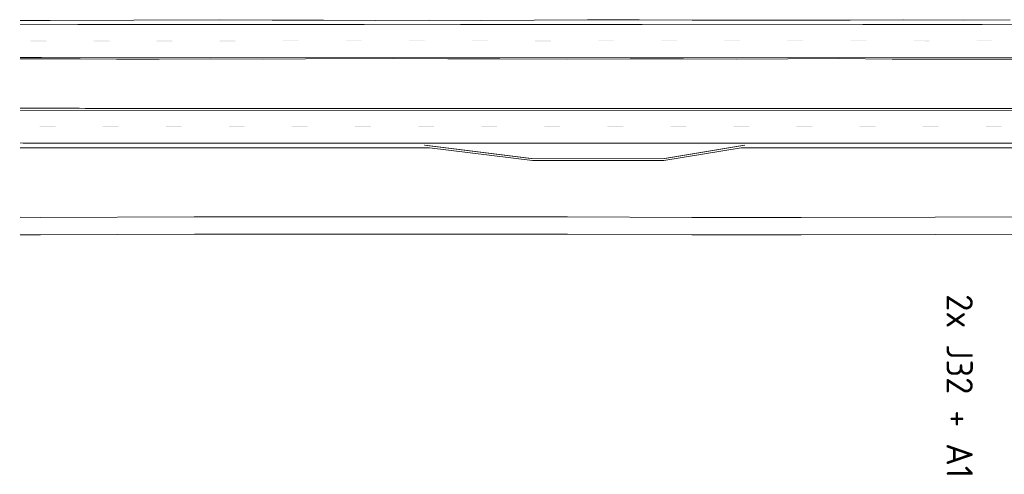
# Model space of a CAD drawing. Header units: metres. Extents: x -699 to 2316, y -1199 to 781.
# Tile 572 of 593: x 763 to 951, y 215 to 301. Entities that reach past the tile are written whole.
import ezdxf
from ezdxf.enums import TextEntityAlignment as Align

# ---------------------------------------------------------------- set-up
doc = ezdxf.new("R2010")
doc.units = ezdxf.units.M
for name, color, linetype, lineweight in [('B-WA-VH-VERHARDING-G', 252, 'Continuous', 18), ('B-WA-VW-MARKERING-G', 7, 'Continuous', 18), ('X-XX-AL-T25', 7, 'Continuous', 25)]:
    doc.layers.add(name, color=color, linetype=linetype, lineweight=lineweight)
doc.styles.add('NLCS-ISO', font='NLCS-ISO.ttf')

msp = doc.modelspace()

# ---------------------------------------------------------------- linework, layer by layer
at = {"layer": 'B-WA-VH-VERHARDING-G', "flags": 128}
for points in [[(1117.2526, 284.3347), (787.0469, 284.3347, -0.00003712), (778.1378, 284.3354, -0.00016706), (769.2306, 284.34, -0.00017818), (763.5312, 284.3469, -0.00017818)], [(1123.3132, 276.8347), (900.693, 276.8347), (885.993, 274.3847), (860.993, 274.3847), (841.393, 276.8347), (787.0469, 276.8347, -0.00003712), (778.1366, 276.8354, -0.00016706), (769.2241, 276.84, -0.00017782), (763.5312, 276.8469, -0.00017782)]]:
    msp.add_lwpolyline(points, format="xyb", dxfattribs=at)
at = {"layer": 'B-WA-VH-VERHARDING-G'}
for points in [[(951.8643, 301.1442, -2.117), (943.0787, 301.1304, -2.123), (931.5092, 301.1779, -2.121), (921.4567, 301.105, -2.124), (911.4036, 301.0936, -2.112), (901.4127, 301.0836, -2.101), (891.3892, 301.1032, -2.096), (881.3347, 301.154, -2.065), (871.4668, 301.1468, -2.081), (861.3217, 301.1029, -2.081), (851.3619, 301.0632, -2.109), (841.3391, 301.0836, -2.11), (831.2238, 301.0708, -2.094), (821.2626, 301.0918, -2.097), (811.4872, 301.1178, -2.141), (801.4009, 301.199, -2.13), (785.1947, 301.0786, -2.13), (769.2642, 301.0584, -2.141), (763.5312, 301.048, -2.141)], [(959.6418, 293.7114, -2.115), (949.5886, 293.7, -2.077), (939.5355, 293.6886, -2.115), (929.4505, 293.7076, -2.095), (919.2405, 293.7853, -2.071), (909.6221, 293.7222, -2.094), (899.8164, 293.7164, -2.102), (889.7611, 293.7664, -2.094), (879.6161, 293.7225, -2.103), (867.5524, 293.6959, -2.107), (854.806, 293.7784, -2.125), (844.9387, 293.7719, -2.11), (834.6063, 293.7853, -2.121), (817.8099, 293.7448, -2.095), (809.6753, 293.7146, -2.063), (799.7756, 293.7378, -2.123), (790.0017, 293.7016, -2.149), (781.8968, 293.7039, -2.133), (774.9358, 293.7626, -2.111), (763.5312, 293.7374, -2.1178)], [(763.5312, 263.6013, -2.9947), (767.4004, 263.5836, -2.985), (796.6799, 263.6814, -3.009), (816.6609, 263.6745, -2.995), (845.6593, 263.6952, -3.016), (867.6559, 263.6986, -3.011), (891.3523, 263.5992, -2.992), (912.1471, 263.5754, -3.019), (937.6076, 263.6573, -3.011), (957.4818, 263.6834, -3.009)], [(763.5312, 260.301, -3.0443), (767.3974, 260.2834, -3.038), (796.6839, 260.3813, -3.027), (816.6608, 260.3743, -2.999), (845.6605, 260.395, -3.045), (867.6486, 260.3983, -3.044), (891.3429, 260.2994, -3.006), (912.1498, 260.2752, -3.016), (937.6145, 260.3572, -3.024), (957.4845, 260.3832, -3.013)]]:
    msp.add_polyline3d(points, dxfattribs=at)
at = {"layer": 'B-WA-VW-MARKERING-G', "color": 252, "const_width": 0.15, "flags": 128}
for points in [[(763.5312, 300.2643), (765.9922, 300.2676), (790.9937, 300.2834), (815.9942, 300.2919), (840.9955, 300.3), (865.995, 300.2846), (890.9942, 300.3027), (915.9962, 300.3014), (940.9931, 300.2846), (965.9949, 300.3358), (990.9969, 300.2881), (1015.9936, 300.305), (1040.9969, 300.314), (1065.9928, 300.2732), (1090.9905, 300.3546), (1116.6522, 300.3538)], [(763.5312, 294.0138), (765.9985, 294.0172), (790.9968, 294.033), (815.9962, 294.0415), (840.9946, 294.0496), (865.9953, 294.0341), (890.9963, 294.0523), (915.9939, 294.0509), (940.9974, 294.0341), (965.9954, 294.0853), (990.993, 294.0376), (1015.9969, 294.0546), (1040.993, 294.0635), (1065.9979, 294.0227), (1091.0006, 294.1042), (1115.9964, 294.1037)], [(840.4163, 277.3347), (861.0163, 274.7597), (885.9619, 274.7597), (901.4119, 277.3347)]]:
    msp.add_lwpolyline(points, dxfattribs=at)
for points in [[(763.5312, 283.9719, 0.00017816), (769.2302, 283.965, 0.00016706), (778.1378, 283.9604, 0.00003712), (787.0469, 283.9597), (1117.268, 283.9597)], [(763.5312, 277.7219, 0.00017786), (769.2249, 277.715, 0.00016706), (778.1367, 277.7104, 0.00003712), (787.0469, 277.7097), (1117.268, 277.7097)]]:
    msp.add_lwpolyline(points, format="xyb", dxfattribs=at)
at = {"layer": 'B-WA-VW-MARKERING-G', "color": 252}
for points in [[(768.5117, 297.0949), (768.5116, 297.1949), (765.5117, 297.0926), (765.5116, 297.1926)], [(780.5117, 297.1025), (780.5116, 297.2025), (777.5117, 297.1006), (777.5116, 297.2006)], [(792.5117, 297.1096), (792.5116, 297.2096), (789.5117, 297.1082), (789.5116, 297.2082)], [(804.5117, 297.1137), (804.5116, 297.2137), (801.5117, 297.1127), (801.5116, 297.2127)], [(816.5117, 297.1178), (816.5116, 297.2178), (813.5117, 297.1167), (813.5116, 297.2167)], [(828.5117, 297.1216), (828.5116, 297.2216), (825.5117, 297.1207), (825.5116, 297.2207)], [(840.5117, 297.1255), (840.5116, 297.2255), (837.5117, 297.1246), (837.5116, 297.2246)], [(852.5116, 297.1186), (852.5117, 297.2186), (849.5116, 297.1204), (849.5117, 297.2204)], [(864.5116, 297.1111), (864.5117, 297.2111), (861.5116, 297.113), (861.5117, 297.213)], [(876.5117, 297.1179), (876.5116, 297.2179), (873.5117, 297.1157), (873.5116, 297.2157)], [(888.5117, 297.1266), (888.5116, 297.2266), (885.5117, 297.1244), (885.5116, 297.2244)], [(900.5116, 297.1279), (900.5116, 297.2279), (897.5116, 297.128), (897.5116, 297.228)], [(912.5116, 297.1272), (912.5116, 297.2272), (909.5116, 297.1274), (909.5116, 297.2274)], [(924.5116, 297.1213), (924.5117, 297.2213), (921.5116, 297.1233), (921.5117, 297.2233)], [(936.5116, 297.1133), (936.5117, 297.2133), (933.5116, 297.1153), (933.5117, 297.2153)], [(948.5117, 297.1256), (948.5115, 297.2256), (945.5117, 297.1195), (945.5115, 297.2195)], [(770.2699, 280.7891), (770.27, 280.8891), (767.2699, 280.7919), (767.27, 280.8919)], [(782.27, 280.7849), (782.27, 280.8849), (779.27, 280.7852), (779.27, 280.8852)], [(794.27, 280.7847), (794.27, 280.8847), (791.27, 280.7847), (791.27, 280.8847)], [(806.27, 280.7847), (806.27, 280.8847), (803.27, 280.7847), (803.27, 280.8847)], [(818.27, 280.7847), (818.27, 280.8847), (815.27, 280.7847), (815.27, 280.8847)], [(830.27, 280.7847), (830.27, 280.8847), (827.27, 280.7847), (827.27, 280.8847)], [(842.27, 280.7847), (842.27, 280.8847), (839.27, 280.7847), (839.27, 280.8847)], [(854.27, 280.7847), (854.27, 280.8847), (851.27, 280.7847), (851.27, 280.8847)], [(866.27, 280.7847), (866.27, 280.8847), (863.27, 280.7847), (863.27, 280.8847)], [(878.27, 280.7847), (878.27, 280.8847), (875.27, 280.7847), (875.27, 280.8847)], [(890.27, 280.7847), (890.27, 280.8847), (887.27, 280.7847), (887.27, 280.8847)], [(902.27, 280.7847), (902.27, 280.8847), (899.27, 280.7847), (899.27, 280.8847)], [(914.27, 280.7847), (914.27, 280.8847), (911.27, 280.7847), (911.27, 280.8847)], [(926.27, 280.7847), (926.27, 280.8847), (923.27, 280.7847), (923.27, 280.8847)], [(938.27, 280.7847), (938.27, 280.8847), (935.27, 280.7847), (935.27, 280.8847)], [(950.27, 280.7847), (950.27, 280.8847), (947.27, 280.7847), (947.27, 280.8847)]]:
    msp.add_trace(points, dxfattribs=at)

# ---------------------------------------------------------------- texts
at = {"layer": 'X-XX-AL-T25', "style": 'NLCS-ISO'}
msp.add_text('2x J32 + A1', height=5, rotation=270, dxfattribs=at).set_placement((942.28, 248.977), align=Align.MIDDLE_LEFT)

doc.saveas('drawing.dxf')
